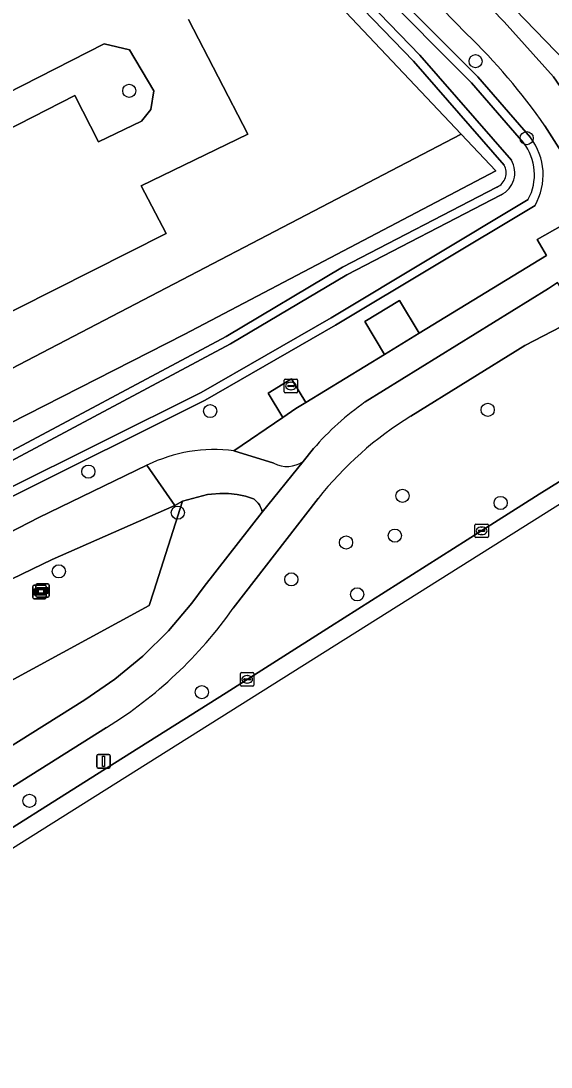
# Model space of a CAD drawing. Extents: x 158835 to 160077, y 386387 to 387778.
# Drawn here: x 159858.5 to 159898, y 387162.1 to 387239.8 of the extents above; entities that cross this region are included whole.
import ezdxf

# ---------------------------------------------------------------- set-up
doc = ezdxf.new("R2010")
doc.units = 0
for name, color, linetype in [('IMGEO_Berm_groen', 7, 'Continuous'), ('IMGEO_Berm_open', 7, 'Continuous'), ('IMGEO_Boom', 7, 'Continuous'), ('IMGEO_Brandkraan', 7, 'Continuous'), ('IMGEO_Fietspad_gesloten', 7, 'Continuous'), ('IMGEO_Fietspad_open', 7, 'Continuous'), ('IMGEO_Groenvoorziening', 7, 'Continuous'), ('IMGEO_Hek', 7, 'Continuous'), ('IMGEO_Kolk', 7, 'Continuous'), ('IMGEO_Lichtmast', 7, 'Continuous'), ('IMGEO_Oever', 7, 'Continuous'), ('IMGEO_Openbare_ruimte_label', 7, 'Continuous'), ('IMGEO_Rijbaan_lokaal_gesloten', 7, 'Continuous'), ('IMGEO_Rijbaan_lokaal_open', 7, 'Continuous'), ('IMGEO_Verklikker', 7, 'Continuous'), ('IMGEO_Voetpad_halfverhard', 7, 'Continuous'), ('IMGEO_Voetpad_open', 7, 'Continuous'), ('IMGEO_Waterloop', 7, 'Continuous')]:
    doc.layers.add(name, color=color, linetype=linetype)

msp = doc.modelspace()

# ---------------------------------------------------------------- linework, layer by layer
at = {"layer": 'IMGEO_Berm_groen'}
for points in [[(159854.619, 387177.814), (159864.158, 387183.814), (159873.787, 387189.885), (159881.564, 387194.816), (159891.72, 387201.24), (159897.061, 387204.646), (159901.27, 387207.238), (159905.045, 387209.638), (159903.571, 387212.012), (159900.075, 387217.8), (159896.009, 387215.683), (159887.517, 387210.435)], [(159880.627, 387204.316), (159874.314, 387196.165)], [(159864.899, 387187.305), (159831.503, 387166.302), (159832.173, 387165.23), (159832.507, 387164.728), (159832.771, 387164.304), (159839.54, 387168.545), (159854.619, 387177.814)]]:
    msp.add_lwpolyline(points, dxfattribs=at)
for centre, radius, start, end in [((159901.41, 387187.852), 26.514, 121.60098, 141.6155), ((159847.915, 387214.786), 32.306, 301.71809, 324.80291)]:
    msp.add_arc(centre, radius, start, end, dxfattribs=at)
at = {"layer": 'IMGEO_Berm_open'}
for points in [[(159868.58, 387268.154), (159867.777, 387267.351), (159868.084, 387266.828), (159894.459, 387239.749), (159898.15, 387235.663), (159899.668, 387233.431), (159904.94, 387224.935), (159905.166, 387225.068), (159905.176, 387225.113), (159905.19, 387225.156), (159905.207, 387225.198), (159905.229, 387225.238), (159905.254, 387225.276), (159905.282, 387225.312), (159905.313, 387225.345), (159905.347, 387225.375), (159905.384, 387225.402), (159908.315, 387226.931)], [(159908.843, 387226.807), (159908.589, 387227.074), (159903.306, 387232.456), (159898.286, 387237.559), (159892.287, 387243.779), (159881.721, 387254.71), (159868.58, 387268.154)]]:
    msp.add_lwpolyline(points, dxfattribs=at)
at = {"layer": 'IMGEO_Boom'}
for centre in [(159892.343, 387236.812), (159866.587, 387234.615), (159896.143, 387231.098), (159872.599, 387210.817), (159893.246, 387210.906), (159863.546, 387206.319), (159886.907, 387204.515), (159894.206, 387203.991), (159870.197, 387203.27), (159886.343, 387201.561), (159882.708, 387201.047), (159861.351, 387198.906), (159878.641, 387198.31), (159883.537, 387197.196), (159871.984, 387189.926), (159859.161, 387181.858)]:
    msp.add_circle(centre, 0.489, dxfattribs=at)
at = {"layer": 'IMGEO_Brandkraan'}
for p, q in [((159878.109, 387212.256), (159878.109, 387213.108)), ((159878.184, 387213.182), (159879.036, 387213.182)), ((159878.368, 387212.676), (159878.368, 387212.688)), ((159878.806, 387212.639), (159878.408, 387212.639)), ((159878.411, 387212.725), (159878.809, 387212.725)), ((159878.597, 387212.962), (159878.622, 387212.962)), ((159878.852, 387212.688), (159878.852, 387212.676)), ((159879.11, 387213.108), (159879.11, 387212.256)), ((159879.036, 387212.182), (159878.184, 387212.182)), ((159878.62, 387212.402), (159878.595, 387212.402))]:
    msp.add_line(p, q, dxfattribs=at)
for points in [[(159878.109, 387212.256), (159878.109, 387213.108)], [(159878.184, 387213.182), (159879.036, 387213.182)], [(159879.11, 387213.108), (159879.11, 387212.256)], [(159879.036, 387212.182), (159878.184, 387212.182)]]:
    msp.add_lwpolyline(points, dxfattribs=at)
for centre, radius, start, end in [((159878.186, 387213.106), 0.0765, 91.55205, 178.44795), ((159878.186, 387213.106), 0.0765, 91.55205, 178.44795), ((159878.408, 387212.685), 0.0403, 85.87752, 175.75265), ((159878.405, 387212.675), 0.0366, 178.93798, 274.71019), ((159878.809, 387212.682), 0.043, 264.86636, 352.45326), ((159878.813, 387212.687), 0.0386, 1.73085, 96.63898), ((159879.034, 387213.106), 0.0765, 1.55205, 88.44795), ((159879.034, 387213.106), 0.0765, 1.55205, 88.44795), ((159878.186, 387212.258), 0.0765, 181.55205, 268.44795), ((159878.186, 387212.258), 0.0765, 181.55205, 268.44795), ((159879.034, 387212.258), 0.0765, 271.55205, 358.44795), ((159879.034, 387212.258), 0.0765, 271.55205, 358.44795)]:
    msp.add_arc(centre, radius, start, end, dxfattribs=at)
for centre, major_axis, ratio, start_param, end_param in [((159878.596, 387212.682), (-0.387, 0.002), 0.722429, 4.712389, 7.853982), ((159878.621, 387212.682), (-0.39, 0.002), 0.717154, 1.570796, 4.712389)]:
    msp.add_ellipse(centre, major_axis=major_axis, ratio=ratio, start_param=start_param, end_param=end_param, dxfattribs=at)
at = {"layer": 'IMGEO_Fietspad_gesloten'}
for points in [[(159887.517, 387210.435), (159896.009, 387215.683), (159900.075, 387217.8), (159898.429, 387220.363), (159897.772, 387219.914), (159884.138, 387211.494)], [(159880.286, 387208.025), (159879.514, 387207.077), (159876.474, 387203.301), (159872.148, 387197.781), (159871.244, 387196.547), (159869.505, 387194.491), (159867.589, 387192.598), (159865.511, 387190.884), (159863.289, 387189.363), (159810.061, 387155.967), (159809.54, 387155.64), (159720.405, 387099.695), (159691.436, 387081.491), (159669.143, 387067.488), (159664.962, 387064.683), (159666.525, 387062.536), (159668.133, 387063.629), (159670.599, 387065.207), (159700.242, 387083.854), (159721.943, 387097.407), (159811.277, 387153.585), (159811.527, 387153.742), (159828.08, 387164.155)], [(159874.314, 387196.165), (159880.627, 387204.316)], [(159828.08, 387164.155), (159828.283, 387164.283), (159831.503, 387166.302), (159864.899, 387187.305)]]:
    msp.add_lwpolyline(points, dxfattribs=at)
for centre, radius, start, end in [((159895.992, 387194.458), 20.754, 124.83103, 139.17954), ((159901.41, 387187.852), 26.514, 121.60098, 141.6155), ((159847.915, 387214.786), 32.306, 301.71809, 324.80291)]:
    msp.add_arc(centre, radius, start, end, dxfattribs=at)
at = {"layer": 'IMGEO_Fietspad_open'}
for points in [[(159899.668, 387233.431), (159898.15, 387235.663), (159894.459, 387239.749), (159868.084, 387266.828), (159867.777, 387267.351), (159866.73, 387268.442), (159864.768, 387266.536), (159880.834, 387250), (159891.664, 387238.861)], [(159897.49, 387232.024), (159900.436, 387227.375)]]:
    msp.add_lwpolyline(points, dxfattribs=at)
msp.add_arc((159860.685, 387206.562), 44.754, 34.67559, 46.19492, dxfattribs=at)
at = {"layer": 'IMGEO_Groenvoorziening'}
for points in [[(159894.461, 387229.095), (159887.718, 387236.828), (159874.988, 387250), (159864.259, 387261.102), (159855.947, 387269.459), (159847.1, 387278.608), (159839.687, 387286.823), (159830.807, 387298.645), (159831.332, 387298.929), (159832.155, 387299.376), (159835.369, 387296.136), (159837.477, 387293.283), (159840.906, 387288.649), (159844.318, 387284.632), (159847.917, 387280.781), (159857.413, 387270.99), (159865.785, 387262.476), (159878.214, 387250), (159892.508, 387235.653), (159896.432, 387231.135)], [(159873.697, 387250), (159891.281, 387231.384), (159893.852, 387228.662), (159870.674, 387216.519), (159808.329, 387184.781), (159733.757, 387146.818), (159733.768, 387146.796), (159718.418, 387139.009), (159650.28, 387104.441), (159619.739, 387088.947), (159617.522, 387088.807), (159618.118, 387088.115), (159621.159, 387087.114), (159637.161, 387095.227), (159664.203, 387109.128), (159684.482, 387119.174), (159721.072, 387137.979), (159781.198, 387168.407), (159855.649, 387206.702), (159873.796, 387216.367), (159882.45, 387221.507), (159893.934, 387227.463)], [(159870.995, 387239.911), (159875.406, 387231.393), (159867.482, 387227.555), (159869.323, 387224.008), (159855.5, 387217.052), (159857.233, 387213.666), (159891.281, 387231.384), (159873.697, 387250)], [(159891.664, 387238.861), (159880.834, 387250)], [(159874.372, 387207.874), (159878.012, 387210.343), (159876.915, 387212.141), (159878.656, 387213.204), (159879.724, 387211.454), (159885.58, 387215.028), (159884.095, 387217.461), (159886.673, 387219.034), (159888.158, 387216.601), (159897.615, 387222.374), (159896.928, 387223.561), (159901.26, 387226.03), (159900.987, 387226.505), (159900.436, 387227.375), (159897.49, 387232.024)], [(159896.766, 387226.1), (159881.92, 387217.198), (159872.238, 387211.618), (159857.493, 387204.28), (159755.19, 387151.759), (159650.522, 387098.688), (159630.344, 387088.139), (159559.038, 387051.555), (159555.323, 387049.194), (159554.469, 387048.652)], [(159557.143, 387047.692), (159557.48, 387047.863), (159624.872, 387082.009), (159712.819, 387127.086), (159859.851, 387202.901), (159867.901, 387206.794)], [(159810.061, 387155.967), (159863.289, 387189.363), (159865.511, 387190.884), (159867.589, 387192.598), (159869.505, 387194.491), (159871.244, 387196.547), (159872.148, 387197.781), (159876.474, 387203.301), (159876.439, 387203.443), (159876.392, 387203.582), (159876.332, 387203.716), (159876.261, 387203.844), (159876.179, 387203.965), (159876.086, 387204.078), (159875.983, 387204.182), (159875.872, 387204.277), (159875.835, 387204.305), (159875.224, 387204.486), (159874.6, 387204.612), (159873.966, 387204.681), (159873.329, 387204.694), (159872.694, 387204.65), (159872.408, 387204.611), (159870.546, 387204.112), (159868.422, 387197.445), (159868.077, 387196.362), (159848.513, 387185.755)]]:
    msp.add_lwpolyline(points, dxfattribs=at)
for points in [[(159848.853, 387230.037), (159849.974, 387227.846), (159862.532, 387234.266), (159864.306, 387230.832), (159867.493, 387232.358), (159868.189, 387233.234), (159868.414, 387234.603), (159866.595, 387237.656), (159864.71, 387238.104)], [(159870.674, 387216.519), (159893.852, 387228.662), (159891.281, 387231.384), (159857.233, 387213.666), (159851.517, 387210.691), (159851.068, 387211.319), (159806.318, 387188.722), (159808.329, 387184.781)], [(159774.317, 387148.229), (159848.513, 387185.755), (159868.077, 387196.362), (159868.422, 387197.445), (159870.546, 387204.112), (159869.964, 387203.812), (159860.861, 387199.798), (159854.829, 387196.89), (159818.268, 387178.454), (159736.788, 387137.27), (159633.649, 387083.755), (159631.244, 387082.511), (159631.879, 387081.56), (159636.095, 387075.247), (159680.111, 387098.832), (159697.521, 387107.796), (159737.341, 387129.061)]]:
    msp.add_lwpolyline(points, close=True, dxfattribs=at)
for centre, radius, start, end in [((159860.685, 387206.562), 44.754, 34.67559, 46.19492), ((159892.809, 387228.366), 4.56, 330.19821, 37.39217), ((159893.454, 387228.519), 1.16, 294.44735, 29.76039), ((159872.96, 387196.409), 11.552, 82.97832, 115.97217)]:
    msp.add_arc(centre, radius, start, end, dxfattribs=at)
at = {"layer": 'IMGEO_Hek'}
for points in [[(159861.093, 387263.344), (159873.697, 387250), (159891.281, 387231.384)], [(159891.281, 387231.384), (159893.852, 387228.662), (159870.674, 387216.519), (159808.329, 387184.781), (159733.757, 387146.818)]]:
    msp.add_lwpolyline(points, dxfattribs=at)
at = {"layer": 'IMGEO_Kolk'}
for p, q in [((159892.291, 387201.492), (159892.291, 387202.344)), ((159892.366, 387202.418), (159893.218, 387202.418)), ((159893.292, 387202.344), (159893.292, 387201.492)), ((159892.55, 387201.912), (159892.55, 387201.924)), ((159892.988, 387201.875), (159892.59, 387201.875)), ((159892.593, 387201.961), (159892.991, 387201.961)), ((159892.802, 387201.638), (159892.777, 387201.638)), ((159892.779, 387202.198), (159892.804, 387202.198)), ((159893.034, 387201.924), (159893.034, 387201.912)), ((159893.218, 387201.418), (159892.366, 387201.418)), ((159874.856, 387190.456), (159874.856, 387191.308)), ((159874.931, 387191.382), (159875.783, 387191.382)), ((159875.115, 387190.876), (159875.115, 387190.888)), ((159875.553, 387190.839), (159875.155, 387190.839)), ((159875.158, 387190.925), (159875.556, 387190.925)), ((159875.344, 387191.162), (159875.369, 387191.162)), ((159875.599, 387190.888), (159875.599, 387190.876)), ((159875.857, 387191.308), (159875.857, 387190.456)), ((159875.783, 387190.382), (159874.931, 387190.382)), ((159875.367, 387190.602), (159875.342, 387190.602))]:
    msp.add_line(p, q, dxfattribs=at)
for points in [[(159892.291, 387201.492), (159892.291, 387202.344)], [(159892.366, 387202.418), (159893.218, 387202.418)], [(159893.292, 387202.344), (159893.292, 387201.492)], [(159893.218, 387201.418), (159892.366, 387201.418)], [(159874.856, 387190.456), (159874.856, 387191.308)], [(159874.931, 387191.382), (159875.783, 387191.382)], [(159875.857, 387191.308), (159875.857, 387190.456)], [(159875.783, 387190.382), (159874.931, 387190.382)]]:
    msp.add_lwpolyline(points, dxfattribs=at)
for centre, radius, start, end in [((159892.368, 387202.342), 0.0765, 91.55205, 178.44795), ((159892.368, 387202.342), 0.0765, 91.55205, 178.44795), ((159893.216, 387202.342), 0.0765, 1.55205, 88.44795), ((159893.216, 387202.342), 0.0765, 1.55205, 88.44795), ((159892.59, 387201.921), 0.0403, 85.87752, 175.75265), ((159892.587, 387201.911), 0.0366, 178.93798, 274.71019), ((159892.991, 387201.918), 0.043, 264.86636, 352.45326), ((159892.995, 387201.923), 0.0386, 1.73085, 96.63898), ((159892.368, 387201.494), 0.0765, 181.55205, 268.44795), ((159892.368, 387201.494), 0.0765, 181.55205, 268.44795), ((159893.216, 387201.494), 0.0765, 271.55205, 358.44795), ((159893.216, 387201.494), 0.0765, 271.55205, 358.44795), ((159874.933, 387191.306), 0.0765, 91.55205, 178.44795), ((159874.933, 387191.306), 0.0765, 91.55205, 178.44795), ((159875.155, 387190.885), 0.0403, 85.87752, 175.75265), ((159875.152, 387190.875), 0.0366, 178.93798, 274.71019), ((159875.556, 387190.882), 0.043, 264.86636, 352.45326), ((159875.56, 387190.887), 0.0386, 1.73085, 96.63898), ((159875.781, 387191.306), 0.0765, 1.55205, 88.44795), ((159875.781, 387191.306), 0.0765, 1.55205, 88.44795), ((159874.933, 387190.458), 0.0765, 181.55205, 268.44795), ((159874.933, 387190.458), 0.0765, 181.55205, 268.44795), ((159875.781, 387190.458), 0.0765, 271.55205, 358.44795), ((159875.781, 387190.458), 0.0765, 271.55205, 358.44795)]:
    msp.add_arc(centre, radius, start, end, dxfattribs=at)
for centre, major_axis, ratio, start_param, end_param in [((159892.778, 387201.918), (-0.387, 0.002), 0.722429, 4.712389, 7.853982), ((159892.803, 387201.918), (-0.39, 0.002), 0.717154, 1.570796, 4.712389), ((159875.343, 387190.882), (-0.387, 0.002), 0.722429, 4.712389, 7.853982), ((159875.368, 387190.882), (-0.39, 0.002), 0.717154, 1.570796, 4.712389)]:
    msp.add_ellipse(centre, major_axis=major_axis, ratio=ratio, start_param=start_param, end_param=end_param, dxfattribs=at)
at = {"layer": 'IMGEO_Lichtmast'}
for p, q in [((159864.278, 387185.292), (159865.068, 387185.292)), ((159865.068, 387185.292), (159864.278, 387185.292)), ((159864.178, 387184.392), (159864.178, 387185.192)), ((159864.178, 387185.192), (159864.178, 387184.392)), ((159865.168, 387185.192), (159865.168, 387184.392)), ((159865.168, 387184.392), (159865.168, 387185.192)), ((159865.068, 387184.292), (159864.278, 387184.292)), ((159864.278, 387184.292), (159865.068, 387184.292))]:
    msp.add_line(p, q, dxfattribs=at)
msp.add_lwpolyline([(159864.598, 387185.167), (159864.748, 387185.167), (159864.748, 387184.417), (159864.598, 387184.417), (159864.598, 387185.167)], dxfattribs=at)
for centre, start, end in [((159864.278, 387185.192), 90, 180), ((159864.278, 387185.192), 90, 180), ((159865.068, 387185.192), 0, 90), ((159865.068, 387185.192), 360, 90), ((159864.278, 387184.392), 180, 270), ((159864.278, 387184.392), 180, 270), ((159865.068, 387184.392), 270, 0), ((159865.068, 387184.392), 270, 0)]:
    msp.add_arc(centre, 0.1, start, end, dxfattribs=at)
at = {"layer": 'IMGEO_Oever'}
for points in [[(159896.432, 387231.135), (159892.508, 387235.653), (159878.214, 387250), (159865.785, 387262.476), (159857.413, 387270.99), (159847.917, 387280.781), (159844.318, 387284.632), (159840.906, 387288.649), (159837.477, 387293.283), (159835.369, 387296.136), (159832.155, 387299.376), (159831.332, 387298.929), (159830.807, 387298.645), (159839.687, 387286.823), (159847.1, 387278.608), (159855.947, 387269.459), (159864.259, 387261.102), (159874.988, 387250), (159887.718, 387236.828), (159894.461, 387229.095)], [(159895.007, 387229.45), (159888.193, 387237.264), (159875.451, 387250.448), (159864.719, 387261.553), (159856.407, 387269.91), (159847.571, 387279.048), (159840.185, 387287.233), (159831.771, 387298.434), (159832.038, 387298.579), (159834.879, 387295.715), (159836.959, 387292.9), (159840.401, 387288.248), (159843.837, 387284.203), (159847.45, 387280.337), (159856.952, 387270.54), (159865.327, 387262.023), (159877.758, 387249.545), (159892.036, 387235.214), (159895.915, 387230.748)], [(159893.934, 387227.463), (159882.45, 387221.507), (159873.796, 387216.367), (159855.649, 387206.702), (159781.198, 387168.407), (159721.072, 387137.979), (159684.482, 387119.174), (159664.203, 387109.128), (159637.161, 387095.227), (159621.159, 387087.114), (159567.627, 387059.975), (159558.354, 387055.274), (159554.856, 387053.501)], [(159896.265, 387226.551), (159881.593, 387217.753), (159871.933, 387212.186), (159857.202, 387204.855), (159754.897, 387152.333), (159650.227, 387099.261), (159630.048, 387088.711), (159558.717, 387052.115), (159554.656, 387050.244)], [(159555.125, 387052.915), (159558.645, 387054.699), (159567.918, 387059.4), (159621.45, 387086.539), (159637.454, 387094.653), (159664.493, 387108.553), (159684.772, 387118.599), (159721.365, 387137.405), (159781.491, 387167.833), (159855.948, 387206.131), (159874.112, 387215.805), (159882.763, 387220.944), (159894.24, 387226.896)], [(159559.038, 387051.555), (159630.344, 387088.139), (159650.522, 387098.688), (159755.19, 387151.759), (159857.493, 387204.28), (159872.238, 387211.618), (159881.92, 387217.198), (159896.766, 387226.1)]]:
    msp.add_lwpolyline(points, dxfattribs=at)
for centre, radius, start, end in [((159892.809, 387228.366), 4.56, 330.19821, 37.39217), ((159892.83, 387228.378), 3.89, 331.9971, 37.53696), ((159893.454, 387228.519), 1.16, 294.44735, 29.76039), ((159893.454, 387228.524), 1.808, 295.76993, 30.79865)]:
    msp.add_arc(centre, radius, start, end, dxfattribs=at)
at = {"layer": 'IMGEO_Rijbaan_lokaal_gesloten'}
for points in [[(159702.709, 387080.332), (159829.806, 387160.696), (159907.474, 387209.491), (159912.052, 387212.367), (159965.284, 387246.518)], [(159958.082, 387242.952), (159933.824, 387227.594), (159930.361, 387225.434), (159927.03, 387223.355), (159911.929, 387213.933), (159909.319, 387212.305), (159905.045, 387209.638), (159901.27, 387207.238), (159897.061, 387204.646), (159891.72, 387201.24), (159881.564, 387194.816), (159873.787, 387189.885), (159864.158, 387183.814), (159854.619, 387177.814), (159839.54, 387168.545), (159832.771, 387164.304), (159829.532, 387162.282), (159829.333, 387162.157), (159823.867, 387158.732), (159812.857, 387151.725), (159809.798, 387149.845), (159792.144, 387138.681), (159757.511, 387116.928)]]:
    msp.add_lwpolyline(points, dxfattribs=at)
at = {"layer": 'IMGEO_Rijbaan_lokaal_open'}
for points in [[(159843.24, 387255.254), (159851.949, 387238.823), (159852.084, 387237.959), (159851.915, 387237.263), (159851.444, 387236.825), (159846.628, 387234.383), (159848.853, 387230.037), (159864.71, 387238.104), (159866.595, 387237.656), (159868.414, 387234.603), (159868.189, 387233.234), (159867.493, 387232.358), (159864.306, 387230.832), (159862.532, 387234.266), (159849.974, 387227.846), (159854.805, 387218.409), (159855.5, 387217.052), (159869.323, 387224.008), (159867.482, 387227.555), (159875.406, 387231.393), (159870.995, 387239.911)], [(159892.287, 387243.779), (159898.286, 387237.559), (159903.306, 387232.456), (159908.589, 387227.074), (159908.843, 387226.807), (159908.956, 387226.69), (159909.327, 387226.3), (159911.429, 387223.914)]]:
    msp.add_lwpolyline(points, dxfattribs=at)
at = {"layer": 'IMGEO_Verklikker'}
for p, q in [((159859.415, 387196.976), (159859.415, 387197.776)), ((159859.415, 387197.776), (159859.415, 387196.976)), ((159859.515, 387197.876), (159860.305, 387197.876)), ((159860.305, 387197.876), (159859.515, 387197.876)), ((159859.635, 387197.082), (159859.635, 387197.882)), ((159859.635, 387197.882), (159859.635, 387197.082)), ((159859.735, 387197.982), (159860.525, 387197.982)), ((159860.525, 387197.982), (159859.735, 387197.982)), ((159860.405, 387197.776), (159860.405, 387196.976)), ((159860.405, 387196.976), (159860.405, 387197.776)), ((159860.625, 387197.882), (159860.625, 387197.082)), ((159860.625, 387197.082), (159860.625, 387197.882)), ((159860.525, 387196.982), (159859.735, 387196.982)), ((159859.735, 387196.982), (159860.525, 387196.982)), ((159860.305, 387196.876), (159859.515, 387196.876)), ((159859.515, 387196.876), (159860.305, 387196.876))]:
    msp.add_line(p, q, dxfattribs=at)
for points in [[(159859.736, 387197.714), (159860.524, 387197.714), (159860.524, 387197.25), (159859.736, 387197.25), (159859.736, 387197.714)], [(159859.516, 387197.608), (159860.304, 387197.608), (159860.304, 387197.144), (159859.516, 387197.144), (159859.516, 387197.608)], [(159859.581, 387197.543), (159859.581, 387197.209), (159860.239, 387197.209), (159860.239, 387197.543), (159859.581, 387197.543)], [(159859.801, 387197.649), (159859.801, 387197.315), (159860.459, 387197.315), (159860.459, 387197.649), (159859.801, 387197.649)]]:
    msp.add_lwpolyline(points, dxfattribs=at)
for centre, start, end in [((159859.515, 387197.776), 90, 180), ((159859.515, 387197.776), 90, 180), ((159859.735, 387197.882), 90, 180), ((159859.735, 387197.882), 90, 180), ((159860.305, 387197.776), 0, 90), ((159860.305, 387197.776), 360, 90), ((159860.525, 387197.882), 0, 90), ((159860.525, 387197.882), 360, 90), ((159859.515, 387196.976), 180, 270), ((159859.515, 387196.976), 180, 270), ((159859.735, 387197.082), 180, 270), ((159859.735, 387197.082), 180, 270), ((159860.305, 387196.976), 270, 0), ((159860.305, 387196.976), 270, 0), ((159860.525, 387197.082), 270, 0), ((159860.525, 387197.082), 270, 0)]:
    msp.add_arc(centre, 0.1, start, end, dxfattribs=at)
at = {"layer": 'IMGEO_Voetpad_halfverhard'}
for points in [[(159869.964, 387203.812), (159867.901, 387206.794), (159859.851, 387202.901), (159712.819, 387127.086), (159624.872, 387082.009), (159557.48, 387047.863), (159557.143, 387047.692)], [(159557.307, 387044.313), (159557.923, 387044.643), (159558.309, 387044.849), (159581.663, 387056.852), (159628.561, 387081.122), (159629.49, 387081.603), (159631.244, 387082.511), (159633.649, 387083.755), (159736.788, 387137.27), (159818.268, 387178.454), (159854.829, 387196.89), (159860.861, 387199.798), (159869.964, 387203.812)]]:
    msp.add_lwpolyline(points, dxfattribs=at)
at = {"layer": 'IMGEO_Voetpad_open'}
for points in [[(159901.26, 387226.03), (159896.928, 387223.561), (159897.615, 387222.374), (159888.158, 387216.601), (159885.58, 387215.028), (159879.724, 387211.454), (159878.979, 387210.999), (159878.012, 387210.343), (159874.372, 387207.874), (159877.347, 387206.951)], [(159884.138, 387211.494), (159897.772, 387219.914), (159898.429, 387220.363)], [(159877.347, 387206.951), (159874.372, 387207.874)], [(159879.514, 387207.077), (159880.286, 387208.025)], [(159867.901, 387206.794), (159869.964, 387203.812), (159870.546, 387204.112), (159872.408, 387204.611), (159872.694, 387204.65), (159873.329, 387204.694), (159873.966, 387204.681), (159874.6, 387204.612), (159875.224, 387204.486), (159875.835, 387204.305), (159875.872, 387204.277), (159875.983, 387204.182), (159876.086, 387204.078), (159876.179, 387203.965), (159876.261, 387203.844), (159876.332, 387203.716), (159876.392, 387203.582), (159876.439, 387203.443), (159876.474, 387203.301), (159879.514, 387207.077)]]:
    msp.add_lwpolyline(points, dxfattribs=at)
for points in [[(159888.158, 387216.601), (159886.673, 387219.034), (159884.095, 387217.461), (159885.58, 387215.028)], [(159879.724, 387211.454), (159878.656, 387213.204), (159876.915, 387212.141), (159878.012, 387210.343), (159878.979, 387210.999)]]:
    msp.add_lwpolyline(points, close=True, dxfattribs=at)
for centre, radius, start, end in [((159895.992, 387194.458), 20.754, 124.83103, 139.17954), ((159872.96, 387196.409), 11.552, 82.97832, 115.97217), ((159878.331, 387208.733), 2.035, 241.10026, 305.55517), ((159878.331, 387208.733), 2.035, 241.10026, 305.55517)]:
    msp.add_arc(centre, radius, start, end, dxfattribs=at)
at = {"layer": 'IMGEO_Waterloop'}
for points in [[(159895.915, 387230.748), (159892.036, 387235.214), (159877.758, 387249.545), (159865.327, 387262.023), (159856.952, 387270.54), (159847.45, 387280.337), (159843.837, 387284.203), (159840.401, 387288.248), (159836.959, 387292.9), (159834.879, 387295.715), (159832.038, 387298.579), (159831.771, 387298.434), (159840.185, 387287.233), (159847.571, 387279.048), (159856.407, 387269.91), (159864.719, 387261.553), (159875.451, 387250.448), (159888.193, 387237.264), (159895.007, 387229.45)], [(159554.656, 387050.244), (159558.717, 387052.115), (159630.048, 387088.711), (159650.227, 387099.261), (159754.897, 387152.333), (159857.202, 387204.855), (159871.933, 387212.186), (159881.593, 387217.753), (159896.265, 387226.551)], [(159894.24, 387226.896), (159882.763, 387220.944), (159874.112, 387215.805), (159855.948, 387206.131), (159781.491, 387167.833), (159721.365, 387137.405), (159684.772, 387118.599), (159664.493, 387108.553), (159637.454, 387094.653), (159621.45, 387086.539), (159567.918, 387059.4), (159558.645, 387054.699), (159555.125, 387052.915)]]:
    msp.add_lwpolyline(points, dxfattribs=at)
for centre, radius, start, end in [((159892.83, 387228.378), 3.89, 331.9971, 37.53696), ((159893.454, 387228.524), 1.808, 295.76993, 30.79865)]:
    msp.add_arc(centre, radius, start, end, dxfattribs=at)

# ---------------------------------------------------------------- texts
at = {"layer": 'IMGEO_Openbare_ruimte_label'}
msp.add_text('Vijfkamplaan', height=1, rotation=314.51377, dxfattribs=at).set_placement((159895.372, 387244.102))

doc.saveas('drawing.dxf')
